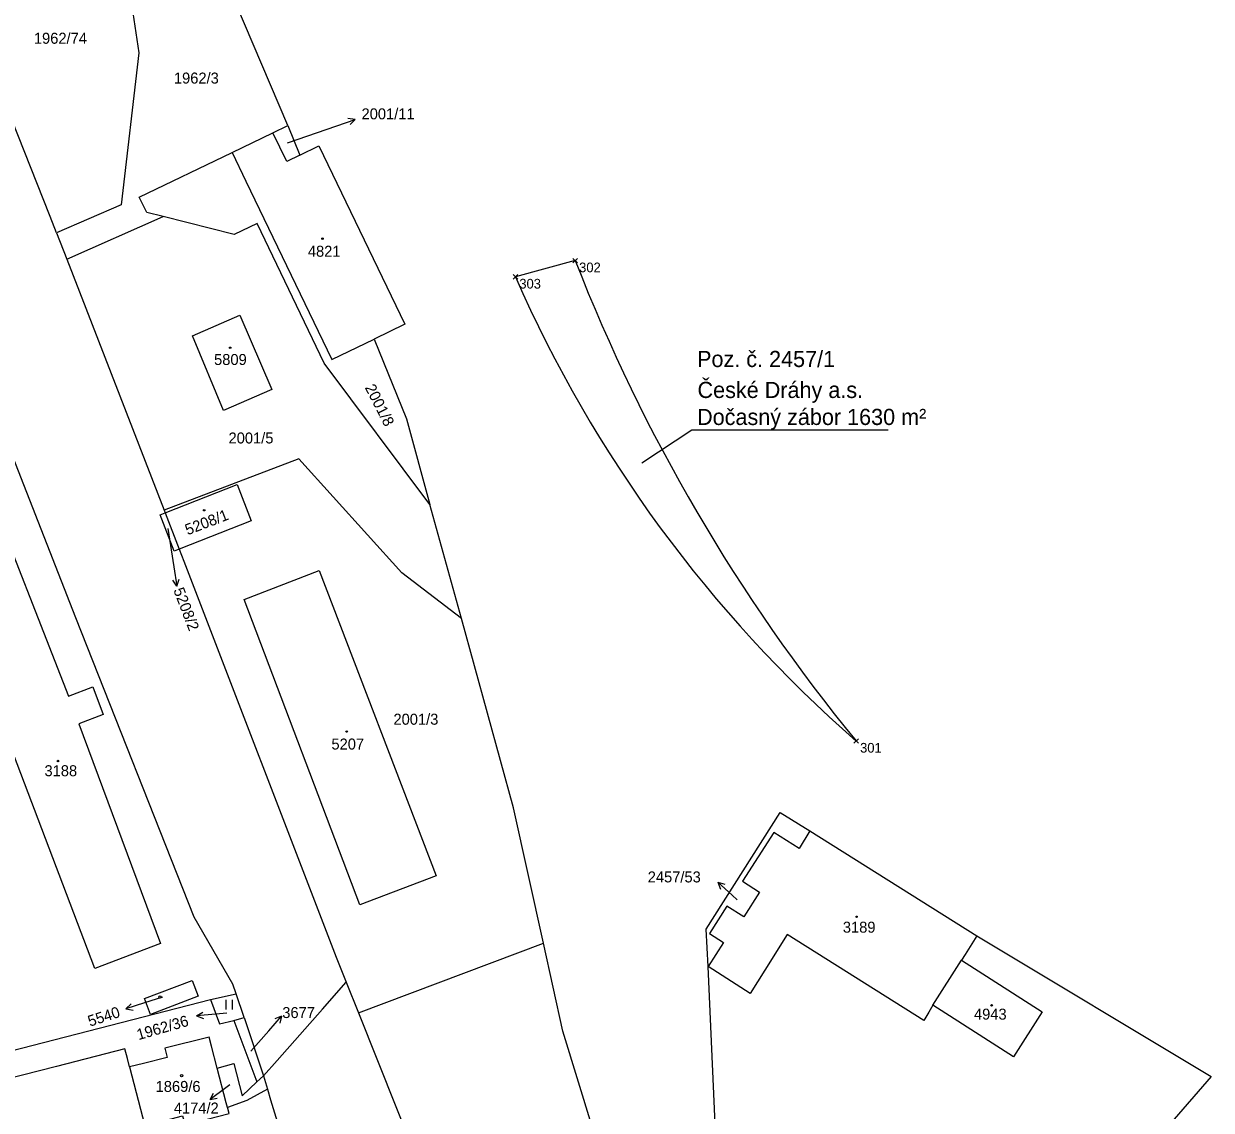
# Model space of a CAD drawing. Extents: x -667048 to -665920, y -1108425 to -1107247.
# Drawn here: x -666746.8 to -666563, y -1108016.8 to -1107848.7 of the extents above; entities that cross this region are included whole.
import ezdxf

# ---------------------------------------------------------------- set-up
doc = ezdxf.new("R2010")
doc.units = 0
for name, color, linetype in [('_JC - Obvod stavby - Přesunutá', 7, 'Continuous'), ('Default', 7, 'Continuous'), ('Hranice parcel', 7, 'Continuous'), ('JC - Popisky', 7, 'Continuous'), ('Parcelní čísla', 7, 'Continuous'), ('Pop_ PČ_ popisy', 7, 'Continuous'), ('RK-body obvod stavby docasny zabor', 7, 'Continuous'), ('Značky budov', 7, 'Continuous'), ('Značky kultur', 7, 'Continuous')]:
    doc.layers.add(name, color=color, linetype=linetype)

# ---------------------------------------------------------------- blocks, each defined once
blk = doc.blocks.new('4.021')
at = {"layer": 'Default'}
blk.add_circle((-7, 1), 175, dxfattribs=at)
blk = doc.blocks.new('10291')
at = {"layer": 'Default'}
for p, q in [((0, 3001), (-500, 2001)), ((0, 1), (0, 3001)), ((0, 3001), (500, 2001))]:
    blk.add_line(p, q, dxfattribs=at)
blk = doc.blocks.new('3.061')
at = {"layer": 'Default'}
for p, q in [((-511, -1), (-511, 1499)), ((489, -1), (489, 1499))]:
    blk.add_line(p, q, dxfattribs=at)
blk = doc.blocks.new('POINT_DISPLAY')
at = {"layer": 'Default'}
for p, q in [((-354, 354), (354, -354)), ((354, 354), (-354, -354))]:
    blk.add_line(p, q, dxfattribs=at)

msp = doc.modelspace()

# ---------------------------------------------------------------- linework, layer by layer
at = {"layer": '_JC - Obvod stavby - Přesunutá'}
msp.add_lwpolyline([(-666661.43, -1107885.32), (-666670.69, -1107887.84)], dxfattribs=at)
for centre, radius, start, end in [((-666405.56, -1107785.52), 274.64, 201.3072, 219.3533), ((-666483.15, -1107805.37), 204.88, 203.7373, 228.8626)]:
    msp.add_arc(centre, radius, start, end, dxfattribs=at)
at = {"layer": 'Hranice parcel'}
for points in [[(-666705.91, -1107864.42), (-666750.22, -1107760.47)], [(-666730.73, -1107818.25), (-666723.45, -1107837.03), (-666731.03, -1107839.68), (-666729.01, -1107853.18), (-666731.72, -1107876.68), (-666741.76, -1107880.99)], [(-666742.75, -1107878.49), (-666761.63, -1107830.87)], [(-666708.23, -1107865.53), (-666705.91, -1107864.42)], [(-666705.91, -1107864.42), (-666704.06, -1107868.99)], [(-666714.55, -1107868.58), (-666708.23, -1107865.53)], [(-666704.06, -1107868.99), (-666706.09, -1107869.97), (-666708.23, -1107865.53)], [(-666704.06, -1107868.99), (-666701.11, -1107867.57), (-666687.81, -1107895.15), (-666692.58, -1107897.45)], [(-666727.78, -1107877.88), (-666728.96, -1107875.5), (-666714.55, -1107868.58)], [(-666714.55, -1107868.58), (-666712.41, -1107873.02), (-666699.12, -1107900.6), (-666692.58, -1107897.45)], [(-666741.76, -1107880.99), (-666742.75, -1107878.49)], [(-666740.13, -1107885.11), (-666725.25, -1107878.51)], [(-666725.25, -1107878.51), (-666727.78, -1107877.88)], [(-666714.26, -1107881.27), (-666725.25, -1107878.51)], [(-666741.76, -1107880.99), (-666740.13, -1107885.11)], [(-666683.92, -1107923.09), (-666700.31, -1107901.17), (-666710.7, -1107879.56), (-666714.26, -1107881.27)], [(-666740.13, -1107885.11), (-666725.08, -1107923.95)], [(-666715.87, -1107908.54), (-666720.67, -1107896.94), (-666713.38, -1107893.75), (-666708.41, -1107905.29), (-666715.87, -1107908.54)], [(-666692.58, -1107897.45), (-666687.58, -1107909.83), (-666683.92, -1107923.09)], [(-666738.77, -1107940.63), (-666748.56, -1107915.51)], [(-666679.05, -1107940.72), (-666688.26, -1107933.64), (-666704.24, -1107916.01), (-666725.08, -1107923.95)], [(-666762.51, -1107922.39), (-666753.19, -1107918.76), (-666739.9, -1107952.71), (-666736.11, -1107951.3)], [(-666724.93, -1107924.33), (-666713.8, -1107919.97)], [(-666713.8, -1107919.97), (-666711.59, -1107925.58)], [(-666679.05, -1107940.72), (-666683.92, -1107923.09)], [(-666725.72, -1107924.64), (-666724.93, -1107924.33)], [(-666723.55, -1107930.3), (-666725.72, -1107924.64)], [(-666725.08, -1107923.95), (-666724.93, -1107924.33)], [(-666724.93, -1107924.33), (-666722.75, -1107929.98)], [(-666711.59, -1107925.58), (-666722.75, -1107929.98)], [(-666722.75, -1107929.98), (-666723.55, -1107930.3)], [(-666722.75, -1107929.98), (-666722.03, -1107931.83)], [(-666722.03, -1107931.83), (-666698.45, -1107993.15)], [(-666735.81, -1107994.89), (-666759.34, -1107933)], [(-666682.98, -1107980.55), (-666694.77, -1107985.02), (-666712.68, -1107937.75), (-666701.08, -1107933.27), (-666682.98, -1107980.55)], [(-666714.43, -1107997.31), (-666720.43, -1107986.95), (-666738.77, -1107940.63)], [(-666666.35, -1107990.98), (-666670.97, -1107969.99), (-666679.05, -1107940.72)], [(-666736.11, -1107951.3), (-666734.51, -1107955.59)], [(-666734.51, -1107955.59), (-666738.3, -1107957), (-666725.64, -1107991.02)], [(-666640.85, -1107994.59), (-666641.16, -1107988.8), (-666629.69, -1107970.76), (-666625.13, -1107973.55)], [(-666625.13, -1107973.55), (-666626.76, -1107976.33), (-666630.71, -1107973.81), (-666635.55, -1107981.39), (-666632.9, -1107983.08), (-666635.34, -1107986.91), (-666637.96, -1107985.23), (-666640.67, -1107989.48), (-666638.48, -1107990.87), (-666640.85, -1107994.59)], [(-666625.13, -1107973.55), (-666599.28, -1107989.83)], [(-666606.09, -1108000.56), (-666606.67, -1108001.66), (-666607.47, -1108002.93), (-666628.6, -1107989.63), (-666632.08, -1107995.16), (-666634.36, -1107998.73), (-666640.85, -1107994.59)], [(-666725.64, -1107991.02), (-666735.81, -1107994.89)], [(-666695.01, -1108001.76), (-666666.35, -1107990.98)], [(-666651.86, -1108042.05), (-666663.37, -1108004.56), (-666666.35, -1107990.98)], [(-666599.28, -1107989.83), (-666601.08, -1107992.71), (-666601.65, -1107993.6)], [(-666599.28, -1107989.83), (-666562.96, -1108011.58)], [(-666698.45, -1107993.15), (-666696.9, -1107997.02)], [(-666638.82, -1108054.96), (-666641.13, -1108052.12), (-666634.94, -1108028.66), (-666639.48, -1108025.89), (-666640.85, -1107994.59)], [(-666601.65, -1107993.6), (-666589.13, -1108001.59), (-666593.57, -1108008.55), (-666606.09, -1108000.56)], [(-666606.09, -1108000.56), (-666601.65, -1107993.6)], [(-666719.82, -1107999.18), (-666727.18, -1108001.99), (-666728.11, -1107999.53), (-666720.75, -1107996.74), (-666719.82, -1107999.18)], [(-666709.7, -1108011.5), (-666707.6, -1108009.12), (-666700.58, -1108001.18), (-666696.9, -1107997.02)], [(-666696.9, -1107997.02), (-666695.01, -1108001.76)], [(-666717.9, -1107999.7), (-666713.93, -1107998.81)], [(-666713.93, -1107998.81), (-666714.43, -1107997.31)], [(-666712.7, -1108002.49), (-666713.93, -1107998.81)], [(-666803.23, -1108014.21), (-666792.01, -1108011.23), (-666790.36, -1108018.29), (-666770.32, -1108013.15), (-666760.82, -1108010.71), (-666743.74, -1108006.33), (-666717.9, -1107999.7)], [(-666717.9, -1107999.7), (-666716.5, -1108003.45), (-666714.31, -1108002.92)], [(-666714.31, -1108002.92), (-666712.7, -1108002.49)], [(-666712.7, -1108002.49), (-666709.7, -1108011.5)], [(-666695.01, -1108001.76), (-666680.18, -1108038.91)], [(-666714.31, -1108002.92), (-666710.72, -1108012.43)], [(-666716.86, -1108010.29), (-666717.74, -1108006.9), (-666718.11, -1108005.5), (-666724.95, -1108007.23), (-666724.59, -1108008.64), (-666728.28, -1108009.58), (-666730.43, -1108010.12)], [(-666731.16, -1108007.34), (-666741.77, -1108010.04), (-666776.85, -1108018.98)], [(-666730.43, -1108010.12), (-666730.77, -1108008.82), (-666731.16, -1108007.34)], [(-666716.86, -1108010.29), (-666714.29, -1108009.61), (-666712.99, -1108014.59)], [(-666730.43, -1108010.12), (-666728.05, -1108019.21)], [(-666715.26, -1108016.42), (-666715.46, -1108015.65), (-666716.86, -1108010.29)], [(-666710.72, -1108012.43), (-666709.7, -1108011.5)], [(-666709.7, -1108011.5), (-666709.08, -1108013.58)], [(-666562.96, -1108011.58), (-666569.37, -1108018.98)], [(-666712.99, -1108014.59), (-666710.72, -1108012.43)], [(-666712.3, -1108015.29), (-666715.26, -1108016.42)], [(-666709.08, -1108013.58), (-666712.3, -1108015.29)], [(-666709.08, -1108013.58), (-666708.59, -1108015.23), (-666706.74, -1108021.23), (-666704.24, -1108029.02), (-666694.11, -1108056.64)], [(-666728.05, -1108019.21), (-666722.24, -1108017.68), (-666721.84, -1108019.07), (-666715.02, -1108017.34), (-666715.23, -1108016.53), (-666715.26, -1108016.42)]]:
    msp.add_lwpolyline(points, dxfattribs=at)
at = {"layer": 'JC - Popisky'}
msp.add_line((-666643.36, -1107911.49), (-666642.36, -1107911.49), dxfattribs=at)
for points in [[(-666651.12, -1107916.61), (-666643.36, -1107911.49)], [(-666642.36, -1107911.49), (-666612.96, -1107911.49)]]:
    msp.add_lwpolyline(points, dxfattribs=at)
at = {"layer": 'Pop_ PČ_ popisy'}
for points in [[(-666705.98, -1107867.1), (-666698.35, -1107864.44)], [(-666724.53, -1107926.77), (-666723.57, -1107932.73)], [(-666636.36, -1107984.23), (-666637.13, -1107983.55)], [(-666725.36, -1107999.31), (-666728.14, -1108000.22)], [(-666715.39, -1108001.8), (-666717.06, -1108001.95)], [(-666711.68, -1108007.69), (-666708.88, -1108004.52)], [(-666714.91, -1108012.87), (-666715.55, -1108013.35)]]:
    msp.add_lwpolyline(points, dxfattribs=at)

# ---------------------------------------------------------------- block references
for p, xscale, yscale, rotation in [((-666698.35, -1107864.44), 0.0010000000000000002, 0.001, -71.00000001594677), ((-666723.57, -1107932.73), 0.0010000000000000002, 0.0010000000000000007, -171.0000000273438), ((-666637.13, -1107983.55), 0.001, 0.0010000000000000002, 47.99999995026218), ((-666728.14, -1108000.22), 0.0010000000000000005, 0.0010000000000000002, 107.99999999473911), ((-666717.06, -1108001.95), 0.0010000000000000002, 0.001, 95.00000005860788), ((-666708.88, -1108004.52), 0.001, 0.0010000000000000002, -41.00000001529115), ((-666715.55, -1108013.35), 0.001, 0.0010000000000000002, 127.0000001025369)]:
    msp.add_blockref('10291', p, dxfattribs=dict(at, xscale=xscale, yscale=yscale, rotation=rotation))
at = {"layer": 'RK-body obvod stavby docasny zabor', "xscale": 0.0010000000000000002, "yscale": 0.0010000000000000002}
for p in [(-666661.43, -1107885.32), (-666670.69, -1107887.84), (-666617.93, -1107959.67)]:
    msp.add_blockref('POINT_DISPLAY', p, dxfattribs=at)
at = {"layer": 'Značky budov'}
for p, xscale, yscale in [((-666700.56, -1107881.93), 0.0006700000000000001, 0.0006700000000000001), ((-666714.86, -1107898.81), 0.0006700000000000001, 0.0006700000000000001), ((-666718.88, -1107923.95), 0.0006700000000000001, 0.0006700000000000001), ((-666696.81, -1107958.21), 0.0006700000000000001, 0.0006700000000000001), ((-666741.52, -1107962.78), 0.0006700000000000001, 0.0006700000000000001), ((-666617.87, -1107986.88), 0.0006700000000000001, 0.0006700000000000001), ((-666725.71, -1107999.31), 0.0010000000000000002, 0.0010000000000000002), ((-666596.96, -1108000.59), 0.0006700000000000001, 0.0006700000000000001), ((-666722.37, -1108011.48), 0.0010000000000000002, 0.0010000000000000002)]:
    msp.add_blockref('4.021', p, dxfattribs=dict(at, xscale=xscale, yscale=yscale))
at = {"layer": 'Značky kultur', "xscale": 0.0010000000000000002, "yscale": 0.0010000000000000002}
msp.add_blockref('3.061', (-666714.98, -1108001.24), dxfattribs=at)

# ---------------------------------------------------------------- texts
at = {"layer": 'JC - Popisky'}
for s, p in [('Poz. č. 2457/1', (-666642.57, -1107901.79)), ('České Dráhy a.s.', (-666642.5, -1107906.58)), ('Dočasný zábor 1630 m²', (-666642.57, -1107910.76))]:
    msp.add_text(s, height=2.5, dxfattribs=at).set_placement(p)
at = {"layer": 'Parcelní čísla'}
for s, p in [('1962/74', (-666745.25, -1107851.75)), ('1962/3', (-666723.57, -1107857.91)), ('2001/11', (-666694.52, -1107863.45)), ('4821', (-666702.83, -1107884.72)), ('5809', (-666717.35, -1107901.47)), ('2001/5', (-666715.11, -1107913.62)), ('2001/3', (-666689.58, -1107957.15)), ('5207', (-666699.18, -1107960.99)), ('3188', (-666743.61, -1107965.12)), ('2457/53', (-666650.21, -1107981.56)), ('3189', (-666620, -1107989.34)), ('3677', (-666706.79, -1108002.55)), ('4943', (-666599.7, -1108002.8)), ('1869/6', (-666726.4, -1108013.99)), ('4174/2', (-666723.58, -1108017.33))]:
    msp.add_text(s, height=1.7, dxfattribs=at).set_placement(p)
for s, rotation, p in [('2001/8', 297, (-666694.04, -1107904.96)), ('5208/1', 21, (-666721.45, -1107927.84)), ('5208/2', 291, (-666723.68, -1107936.3)), ('5540', 18, (-666736.57, -1108003.9)), ('1962/36', 16, (-666729.05, -1108005.98))]:
    msp.add_text(s, height=1.7, rotation=rotation, dxfattribs=at).set_placement(p)
at = {"layer": 'RK-body obvod stavby docasny zabor'}
for s, p in [('302', (-666660.83, -1107887.12)), ('303', (-666670.09, -1107889.64)), ('301', (-666617.33, -1107961.47))]:
    msp.add_text(s, height=1.5, dxfattribs=at).set_placement(p)

doc.saveas('drawing.dxf')
